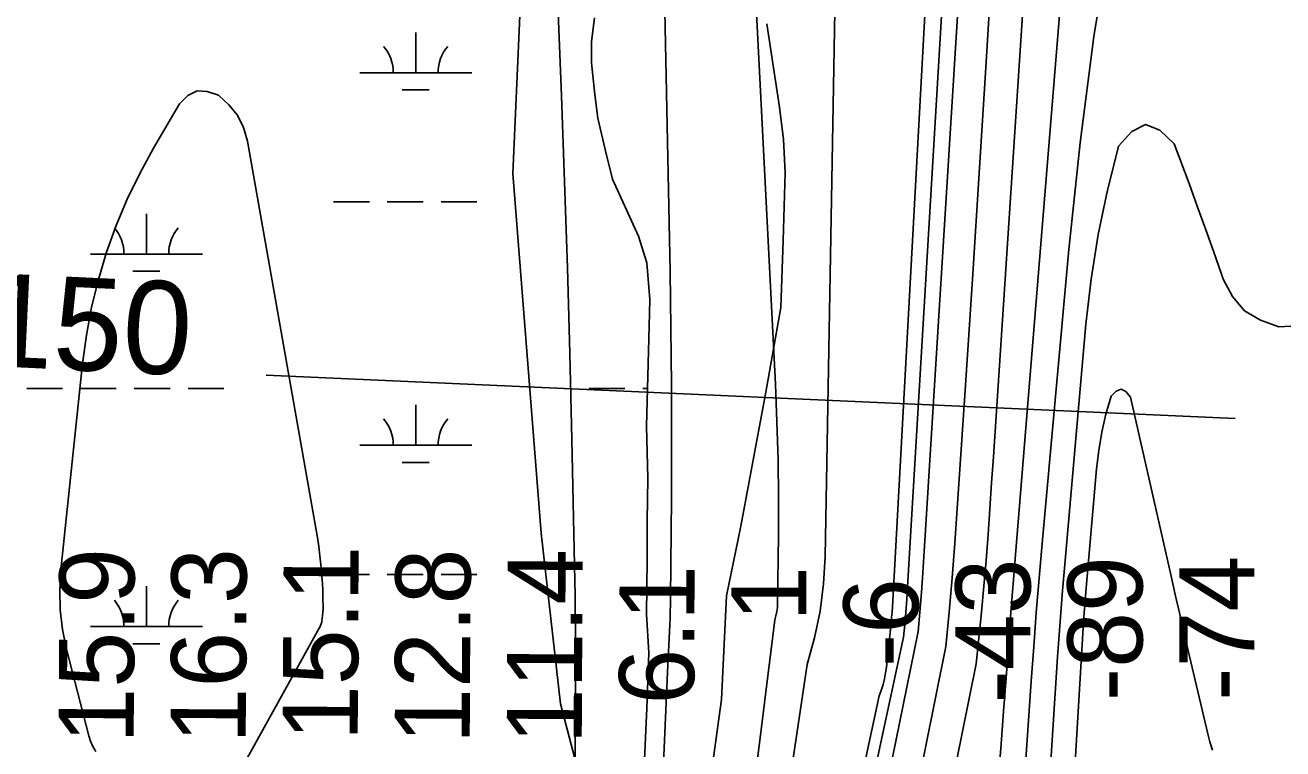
# Model space of a CAD drawing. Extents: x 3535183 to 3573198, y 534952 to 560562.
# Drawn here: x 3551207 to 3552330, y 551488 to 552134 of the extents above; entities that cross this region are included whole.
import ezdxf

# ---------------------------------------------------------------- set-up
doc = ezdxf.new("R2010")
doc.units = 0
for name, color, linetype in [('V-RIVR-EDGE', 7, 'Continuous'), ('V-RIVR-RANG', 7, 'Continuous'), ('V-RIVR-RANG-IDEN', 7, 'Continuous'), ('V-SITE-VEGE', 7, 'Continuous'), ('V-TOPO-DPTH', 7, 'Continuous'), ('V-TOPO-MAJR', 7, 'Continuous'), ('V-TOPO-MINR', 7, 'Continuous'), ('V-TOPO-WATR', 7, 'Continuous'), ('V-WETL-SWMP', 7, 'Continuous')]:
    doc.layers.add(name, color=color, linetype=linetype)

msp = doc.modelspace()

# ---------------------------------------------------------------- linework, layer by layer
at = {"layer": 'V-RIVR-EDGE'}
msp.add_lwpolyline([(3551869.1, 552135.5), (3551880.3, 552061.1), (3551883.9, 552032.2), (3551885.6, 552002.8), (3551883.6, 551942.2), (3551881.7, 551882.2), (3551868.3, 551806.6), (3551845.8, 551687.1), (3551833, 551624.7), (3551828.6, 551532.3), (3551811.5, 551406.9), (3551808.4, 551360.1), (3551813.7, 551328.8), (3551838.8, 551274.1), (3551859.1, 551226.1), (3551871.6, 551183.4), (3551902.7, 551144.9), (3551922.4, 551112.4), (3551925.3, 551087.8), (3551925.8, 551041.6), (3551921.4, 550967.2), (3551927.3, 550917.3), (3551933.9, 550892.1)], dxfattribs=at)
at = {"layer": 'V-RIVR-RANG'}
msp.add_line((3551422.2, 551821.8), (3552287.2, 551783.1), dxfattribs=at)
at = {"layer": 'V-SITE-VEGE'}
for p, q in [((3551648.8, 552149.4), (3551642.5, 552001.8)), ((3551642.5, 552001.8), (3551667.6, 551680.8)), ((3551667.6, 551680.8), (3551684.8, 551528.5)), ((3551684.8, 551528.5), (3551718.2, 551402.1))]:
    msp.add_line(p, q, dxfattribs=at)
at = {"layer": 'V-TOPO-DPTH'}
for points in [[(3552230.9, 553598.5), (3552154.5, 552923.8), (3552149.4, 552875.9), (3552144.6, 552827.9), (3552140.4, 552779.9), (3552136.6, 552731.9), (3552130.4, 552647.4), (3552130, 552641.6), (3552129.6, 552635.8), (3552129.2, 552630), (3552128.8, 552624.2), (3552071.4, 551748.9), (3552069.8, 551725.7), (3552068.2, 551702.6), (3552066.6, 551679.5), (3552064.9, 551656.4), (3552063, 551633.3), (3552060.9, 551610.2), (3552058.5, 551587.1), (3552055.9, 551564.1), (3551924.4, 550912.9), (3551918.6, 550894.4)], [(3551918.6, 550894.4), (3551924.4, 550912.9), (3552055.9, 551564.1), (3552058.5, 551587.1), (3552060.9, 551610.2), (3552063, 551633.3), (3552064.9, 551656.4), (3552066.6, 551679.5), (3552068.2, 551702.6), (3552069.8, 551725.7), (3552071.4, 551748.9), (3552128.8, 552624.2), (3552129.2, 552630), (3552129.6, 552635.8), (3552130, 552641.6), (3552130.4, 552647.4), (3552136.6, 552731.9), (3552140.4, 552779.9), (3552144.6, 552827.9), (3552149.4, 552875.9), (3552154.5, 552923.8), (3552230.9, 553598.5)], [(3552082.6, 553594.6), (3552081.2, 553156.2), (3552080.6, 553069.9), (3552079.3, 552983.6), (3552077.2, 552897.4), (3552074.6, 552811.1), (3552069.4, 552665.8), (3552068.9, 552652.2), (3552068.3, 552638.6), (3552067.6, 552625), (3552066.9, 552611.5), (3552059.4, 552481.3), (3552054.9, 552402.7), (3552050.2, 552324.1), (3552045.5, 552245.5), (3552040.7, 552166.8), (3552008.4, 551645.4), (3552007.2, 551627.8), (3552005.8, 551610.3), (3552004.2, 551592.8), (3551807.2, 550625.8)], [(3551807.2, 550625.8), (3552004.2, 551592.8), (3552005.8, 551610.3), (3552007.2, 551627.8), (3552008.4, 551645.4), (3552040.7, 552166.8), (3552045.5, 552245.5), (3552050.2, 552324.1), (3552054.9, 552402.7), (3552059.4, 552481.3), (3552066.9, 552611.5), (3552067.6, 552625), (3552068.3, 552638.6), (3552068.9, 552652.2), (3552069.4, 552665.8), (3552074.6, 552811.1), (3552077.2, 552897.4), (3552079.3, 552983.6), (3552080.6, 553069.9), (3552081.2, 553156.2), (3552082.6, 553594.6)], [(3552131.6, 553401.5), (3552129.7, 553357.5), (3552099.5, 552693), (3552098.2, 552665.1), (3552096.8, 552637.3), (3552095.3, 552609.5), (3552093.7, 552581.6), (3552071.3, 552205.2), (3552065.3, 552106), (3552059.1, 552006.8), (3552052.7, 551907.6), (3552046.1, 551808.5), (3552036.9, 551671.8), (3552034.6, 551641), (3552032, 551610.3), (3552029, 551579.6), (3551839.1, 550636.5)], [(3551839.1, 550636.5), (3552029, 551579.6), (3552032, 551610.3), (3552034.6, 551641), (3552036.9, 551671.8), (3552046.1, 551808.5), (3552052.7, 551907.6), (3552059.1, 552006.8), (3552065.3, 552106), (3552071.3, 552205.2), (3552093.7, 552581.6), (3552095.3, 552609.5), (3552096.8, 552637.3), (3552098.2, 552665.1), (3552099.5, 552693), (3552129.7, 553357.5), (3552131.6, 553401.5)], [(3551642.1, 550814.9), (3551668.4, 550998.1), (3551680.6, 551097.8), (3551690, 551197.6), (3551695.2, 551297.8), (3551697.6, 551398.2), (3551698.2, 551583.7), (3551698.2, 551597.4), (3551698.1, 551611), (3551698, 551624.7), (3551697.7, 551638.3), (3551695, 551764.4), (3551693.2, 551841.1), (3551691.1, 551917.8), (3551688.5, 551994.5), (3551685.7, 552071.2), (3551663.2, 552636.9)], [(3551784.1, 550672.9), (3551969.5, 551535.4), (3551971.3, 551540.4), (3551972.9, 551545.5), (3551974.2, 551550.7), (3551975.2, 551555.9), (3551975.9, 551561.2), (3551980, 551600.3), (3551980.5, 551605.3), (3551981, 551610.3), (3551981.3, 551615.4), (3551981.6, 551620.4), (3552013.8, 552209.1)], [(3551784.1, 550672.9), (3551969.5, 551535.4), (3551971.3, 551540.4), (3551972.9, 551545.5), (3551974.2, 551550.7), (3551975.2, 551555.9), (3551975.9, 551561.2), (3551980, 551600.3), (3551980.5, 551605.3), (3551981, 551610.3), (3551981.3, 551615.4), (3551981.6, 551620.4), (3552013.8, 552209.1)], [(3551857.3, 552197.7), (3551876.8, 551813.9), (3551878.2, 551780.1), (3551879.2, 551746.2), (3551879.5, 551712.3), (3551879.5, 551678.4), (3551878.8, 551618.2), (3551878.6, 551614.4), (3551878.1, 551610.7), (3551877.3, 551606.9), (3551876.3, 551603.3), (3551757.1, 550647)], [(3551857.3, 552197.7), (3551876.8, 551813.9), (3551878.2, 551780.1), (3551879.2, 551746.2), (3551879.5, 551712.3), (3551879.5, 551678.4), (3551878.8, 551618.2), (3551878.6, 551614.4), (3551878.1, 551610.7), (3551877.3, 551606.9), (3551876.3, 551603.3), (3551757.1, 550647)]]:
    msp.add_lwpolyline(points, dxfattribs=at)
at = {"layer": 'V-TOPO-MAJR'}
msp.add_lwpolyline([(3552138.1, 552238.5), (3552091.7, 551668.9), (3552089.3, 551639.5), (3552087, 551610.1), (3552084.8, 551580.6), (3552082.7, 551551.2), (3552080.5, 551521.8), (3552078.3, 551492.4), (3552076, 551463), (3552073.7, 551433.6), (3551924.5, 550744.8)], dxfattribs=at)
at = {"layer": 'V-TOPO-MINR'}
for points in [[(3552230.9, 553598.5), (3552154.5, 552923.8), (3552149.4, 552875.9), (3552144.6, 552827.9), (3552140.4, 552779.9), (3552136.6, 552731.9), (3552130.4, 552647.4), (3552130, 552641.6), (3552129.6, 552635.8), (3552129.2, 552630), (3552128.8, 552624.2), (3552071.4, 551748.9), (3552069.8, 551725.7), (3552068.2, 551702.6), (3552066.6, 551679.5), (3552064.9, 551656.4), (3552063, 551633.3), (3552060.9, 551610.2), (3552058.5, 551587.1), (3552055.9, 551564.1), (3551924.4, 550912.9), (3551918.6, 550894.4)], [(3552082.6, 553594.6), (3552081.2, 553156.2), (3552080.6, 553069.9), (3552079.3, 552983.6), (3552077.2, 552897.4), (3552074.6, 552811.1), (3552069.4, 552665.8), (3552068.9, 552652.2), (3552068.3, 552638.6), (3552067.6, 552625), (3552066.9, 552611.5), (3552059.4, 552481.3), (3552054.9, 552402.7), (3552050.2, 552324.1), (3552045.5, 552245.5), (3552040.7, 552166.8), (3552008.4, 551645.4), (3552007.2, 551627.8), (3552005.8, 551610.3), (3552004.2, 551592.8), (3551807.2, 550625.8)], [(3552751.3, 553581.6), (3552361.4, 552613.7), (3552194.1, 552312.7), (3552176.6, 552218.6), (3552161.2, 552124.2), (3552148.9, 552029.3), (3552138.7, 551934.1), (3552115, 551671.4), (3552112.3, 551640.7), (3552109.7, 551610), (3552107.4, 551579.3), (3552105.1, 551548.6), (3552099.4, 551465.6), (3552094.2, 551393.4), (3552088.9, 551321.2), (3552083.3, 551249), (3552077.6, 551176.9), (3552033.3, 550633.2)], [(3551912.1, 553419.1), (3551918.4, 553348.9), (3551922.4, 553278.6), (3551925, 553208.2), (3551936.6, 552670.7), (3551936.8, 552657.7), (3551937.1, 552644.7), (3551937.3, 552631.7), (3551937.5, 552618.8), (3551937.6, 552605.8), (3551937.7, 552592.8), (3551937.6, 552579.8), (3551937.4, 552566.9), (3551921.3, 551659.9), (3551919.8, 551635.4), (3551916.8, 551611.1), (3551911.7, 551587.2), (3551905.2, 551563.5), (3551770.4, 550659.8)], [(3552131.6, 553401.5), (3552129.7, 553357.5), (3552099.5, 552693), (3552098.2, 552665.1), (3552096.8, 552637.3), (3552095.3, 552609.5), (3552093.7, 552581.6), (3552071.3, 552205.2), (3552065.3, 552106), (3552059.1, 552006.8), (3552052.7, 551907.6), (3552046.1, 551808.5), (3552036.9, 551671.8), (3552034.6, 551641), (3552032, 551610.3), (3552029, 551579.6), (3551839.1, 550636.5)], [(3552050.3, 553375.9), (3552051.2, 553333.4), (3552052, 553290.9), (3552058.1, 552875.7), (3552058.4, 552836.3), (3552058.4, 552796.9), (3552057.7, 552757.5), (3552056.7, 552718.1), (3552054.6, 552652.2), (3552054.4, 552645.7), (3552054.1, 552639.3), (3552053.8, 552632.8), (3552053.5, 552626.4), (3552049.9, 552563.7), (3552047.8, 552525.9), (3552045.6, 552488.1), (3552043.4, 552450.4), (3552041.2, 552412.6), (3551994.8, 551632.7), (3551994.1, 551621.5), (3551993.2, 551610.3), (3551992.2, 551599.1), (3551991.1, 551587.9), (3551645.7, 549981.3)], [(3551663.2, 552636.9), (3551685.7, 552071.2), (3551688.5, 551994.5), (3551691.1, 551917.8), (3551693.2, 551841.1), (3551695, 551764.4), (3551697.7, 551638.3), (3551698, 551624.7), (3551698.1, 551611), (3551698.2, 551597.4), (3551698.2, 551583.7), (3551697.6, 551398.2), (3551695.2, 551297.8), (3551690, 551197.6), (3551680.6, 551097.8), (3551668.4, 550998.1), (3551642.1, 550814.9)], [(3551768.3, 552626.4), (3551782.7, 551914.3), (3551783.5, 551863.7), (3551784, 551813.2), (3551784.1, 551762.6), (3551783.9, 551712), (3551783.2, 551622.9), (3551783.1, 551616.8), (3551782.9, 551610.8), (3551782.7, 551604.8), (3551782.5, 551598.8), (3551780.4, 551556.7), (3551779.2, 551529.6), (3551778, 551502.5), (3551776.8, 551475.4), (3551775.7, 551448.4), (3551743.8, 550634.3)], [(3552013.8, 552209.1), (3551981.6, 551620.4), (3551981.3, 551615.4), (3551981, 551610.3), (3551980.5, 551605.3), (3551980, 551600.3), (3551975.9, 551561.2), (3551975.2, 551555.9), (3551974.2, 551550.7), (3551972.9, 551545.5), (3551971.3, 551540.4), (3551969.5, 551535.4), (3551784.1, 550672.9)], [(3551270, 551485.9), (3551267.4, 551490.2), (3551265.4, 551494.9), (3551263.8, 551499.8), (3551243.9, 551577.3), (3551240.4, 551594.8), (3551238.2, 551612.4), (3551237.9, 551630.1), (3551238.8, 551647.9), (3551258.3, 551832.3), (3551261.8, 551857.5), (3551266.3, 551882.6), (3551272.5, 551907.2), (3551279.7, 551931.7), (3551288.4, 551955.6), (3551298.1, 551979.1), (3551309.3, 552002), (3551321.5, 552024.4), (3551344.8, 552064.2), (3551352.3, 552071.5), (3551360.5, 552075.6), (3551369.6, 552075.2), (3551379.5, 552071.8), (3551388.8, 552063.3), (3551396.5, 552053.9), (3551401.8, 552042.9), (3551405.4, 552030.8), (3551466.6, 551685.2), (3551467.9, 551677), (3551469.1, 551668.8), (3551470.1, 551660.6), (3551471, 551652.4), (3551471.5, 551648.1), (3551472, 551642), (3551472.4, 551635.9), (3551472.7, 551629.8), (3551472.9, 551623.7), (3551473.1, 551613.6), (3551472.8, 551609.5), (3551471.9, 551602.4), (3551471.8, 551601.6), (3551471.4, 551599.9), (3551470, 551596.7), (3551469.6, 551596), (3551386.8, 551446.5)], [(3552342.7, 551865.8), (3552326.3, 551865), (3552309.9, 551870.9), (3552295.7, 551879.4), (3552285, 551892.1), (3552276.6, 551907.4), (3552275, 551912.1), (3552267.9, 551932.4), (3552260.7, 551952.6), (3552253.4, 551972.8), (3552246.1, 551992.9), (3552232.9, 552028.4), (3552220, 552040.5), (3552207.3, 552045.5), (3552195.1, 552039.5), (3552183.1, 552026.3), (3552183, 552026.1), (3552173.2, 551986.9), (3552164.9, 551947.4), (3552158.7, 551907.6), (3552154, 551867.4), (3552134.8, 551649.5), (3552133.1, 551629.7), (3552131.5, 551609.9), (3552130.1, 551590.1), (3552128.7, 551570.3), (3552116.1, 551374.8)], [(3552267.1, 551487), (3552264.7, 551494.3), (3552262.7, 551501.7), (3552245.1, 551577.1), (3552241.3, 551593.4), (3552237.6, 551609.7), (3552233.8, 551626), (3552230.1, 551642.4), (3552193.8, 551802.2), (3552189.6, 551807.1), (3552185.4, 551809.3), (3552180.9, 551807.4), (3552176.4, 551803), (3552171.9, 551787), (3552168.1, 551770.9), (3552165.4, 551754.6), (3552163.5, 551738.2), (3552154, 551628.4), (3552153.3, 551619.2), (3552152.5, 551609.9), (3552151.9, 551600.6), (3552151.3, 551591.4), (3552122.3, 551105.6)]]:
    msp.add_lwpolyline(points, dxfattribs=at)
at = {"layer": 'V-TOPO-WATR'}
msp.add_lwpolyline([(3551857.3, 552197.7), (3551876.8, 551813.9), (3551878.2, 551780.1), (3551879.2, 551746.2), (3551879.5, 551712.3), (3551879.5, 551678.4), (3551878.8, 551618.2), (3551878.6, 551614.4), (3551878.1, 551610.7), (3551877.3, 551606.9), (3551876.3, 551603.3), (3551757.1, 550647)], dxfattribs=at)
at = {"layer": 'V-WETL-SWMP'}
for p, q in [((3551715.2, 552140.8), (3551712.6, 552119.8)), ((3551555.7, 552091.9), (3551555.7, 552127.9)), ((3551712.6, 552119.8), (3551712.7, 552100.6)), ((3551712.7, 552100.6), (3551715.6, 552072.4)), ((3551505.7, 552091.9), (3551605.7, 552091.9)), ((3551543.7, 552076.5), (3551567.7, 552076.5)), ((3551715.6, 552072.4), (3551718.4, 552051.4)), ((3551718.4, 552051.4), (3551724.9, 552023.2)), ((3551724.9, 552023.2), (3551731.5, 551996.8)), ((3551731.5, 551996.8), (3551754.5, 551945.8)), ((3551482.3, 551976.5), (3551514.3, 551976.5)), ((3551530.3, 551976.5), (3551562.3, 551976.5)), ((3551578.3, 551976.5), (3551610.3, 551976.5)), ((3551315.2, 551930), (3551315.2, 551966)), ((3551754.5, 551945.8), (3551761.9, 551922.2)), ((3551265.2, 551930), (3551365.2, 551930)), ((3551303.2, 551914.6), (3551327.2, 551914.6)), ((3551761.9, 551922.2), (3551764.8, 551889.4)), ((3551764.8, 551889.4), (3551764, 551865.6)), ((3551764, 551865.6), (3551761.7, 551776.3)), ((3551208.4, 551810), (3551240.4, 551810)), ((3551256.4, 551810), (3551288.4, 551810)), ((3551304.4, 551810), (3551336.4, 551810)), ((3551352.4, 551810), (3551384.4, 551810)), ((3551710.3, 551810), (3551742.3, 551810)), ((3551758.3, 551810), (3551762.6, 551810)), ((3551555.7, 551759.2), (3551555.7, 551795.2)), ((3551761.7, 551776.3), (3551762.9, 551729.8)), ((3551505.7, 551759.2), (3551605.7, 551759.2)), ((3551543.7, 551743.8), (3551567.7, 551743.8)), ((3551762.9, 551729.8), (3551762.2, 551691.5)), ((3551762.2, 551691.5), (3551762.3, 551656.8)), ((3551762.3, 551656.8), (3551761.7, 551608.5)), ((3551482.3, 551643.8), (3551514.3, 551643.8)), ((3551530.3, 551643.8), (3551562.3, 551643.8)), ((3551578.3, 551643.8), (3551610.3, 551643.8)), ((3551315.2, 551597.4), (3551315.2, 551633.4)), ((3551761.7, 551608.5), (3551763.7, 551573.9)), ((3551265.2, 551597.4), (3551365.2, 551597.4)), ((3551303.2, 551581.9), (3551327.2, 551581.9)), ((3551763.7, 551573.9), (3551762.1, 551524.6)), ((3551762.1, 551524.6), (3551759.6, 551471.7))]:
    msp.add_line(p, q, dxfattribs=at)
for centre, start, end in [((3551500.4, 552092.4), 359.2282, 40.7718), ((3551610.9, 552092.4), 139.2282, 180.7718), ((3551260, 551930.5), 359.2282, 40.7718), ((3551370.4, 551930.5), 139.2282, 180.7718), ((3551500.4, 551759.7), 359.2282, 40.7718), ((3551610.9, 551759.7), 139.2282, 180.7718), ((3551260, 551597.8), 359.2282, 40.7718), ((3551370.4, 551597.8), 139.2282, 180.7718)]:
    msp.add_arc(centre, 35.2, start, end, dxfattribs=at)

# ---------------------------------------------------------------- texts
at = {"layer": 'V-RIVR-RANG'}
for s, rotation, p in [('15.9', 89.7183, (3551303.9, 551492.9)), ('16.3', 89.7183, (3551403.9, 551492.9)), ('15.1', 89.7183, (3551503.9, 551495.1)), ('12.8', 89.7183, (3551603.9, 551492.5)), ('11.4', 89.7183, (3551703.9, 551492.2)), ('-89', 90.0028, (3552204.5, 551530.7)), ('-74', 90.0028, (3552304.5, 551531)), ('6.1', 89.7183, (3551804.1, 551527.6)), ('1', 90.0028, (3551904.5, 551601.6)), ('-43', 90.0028, (3552104.5, 551528.6)), ('-6', 90.0028, (3552004.5, 551561))]:
    msp.add_text(s, height=67, rotation=rotation, dxfattribs=at).set_placement(p)
at = {"layer": 'V-RIVR-RANG-IDEN'}
msp.add_text('U-150', height=83, rotation=357.3003, dxfattribs=at).set_placement((3551052.1, 551835.8))

doc.saveas('drawing.dxf')
